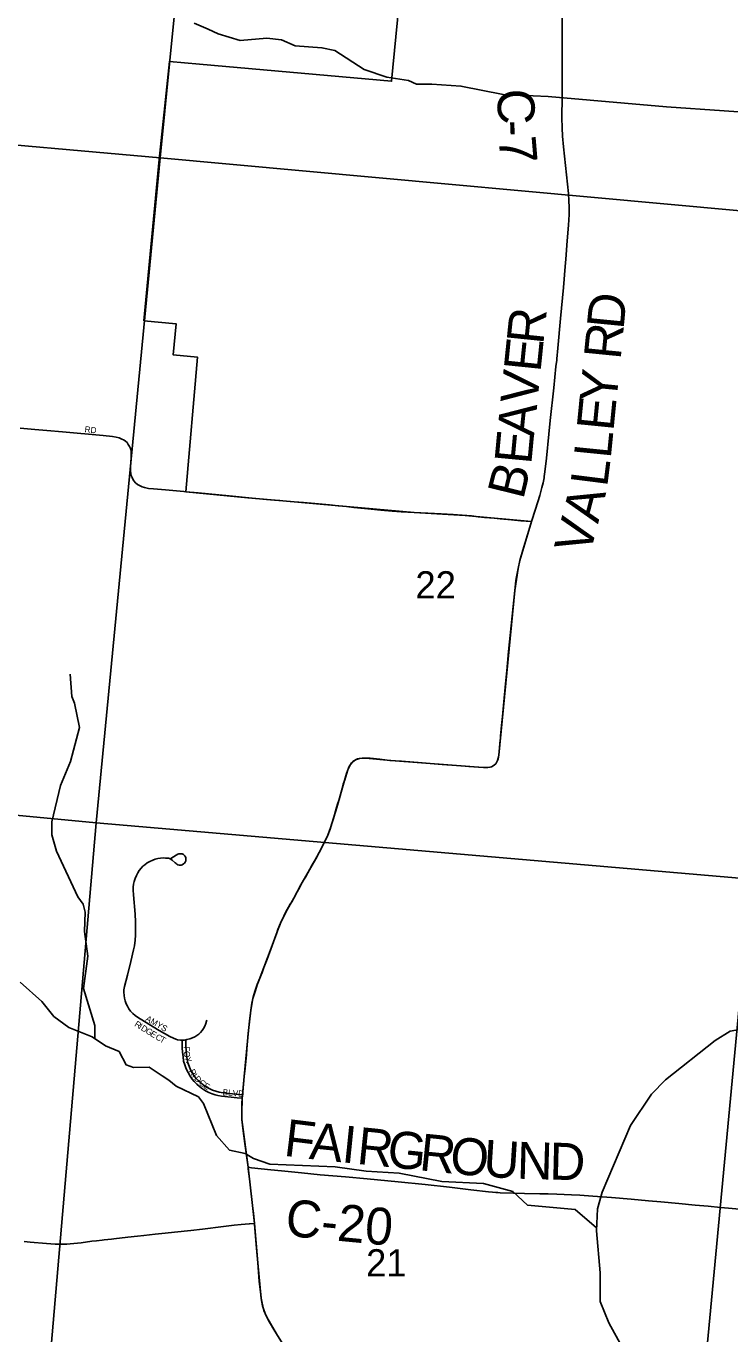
# Model space of a CAD drawing. Extents: x 1410790 to 1770854, y 448063 to 770588.
# Drawn here: x 1539019 to 1544730, y 635438 to 646042 of the extents above; entities that cross this region are included whole.
import ezdxf

# ---------------------------------------------------------------- set-up
doc = ezdxf.new("R2010")
doc.units = 0
for name, color, linetype in [('GM_X_City_Street', 7, 'Continuous'), ('GM_X_City_Street_Text', 7, 'Continuous'), ('GM_X_Corporation', 7, 'Continuous'), ('GM_X_County_Road', 7, 'Continuous'), ('GM_X_County_Road_Text', 7, 'Continuous'), ('GM_X_Minor_River', 7, 'Continuous'), ('GM_X_Section', 7, 'Continuous'), ('GM_X_Section_Text', 7, 'Continuous')]:
    doc.layers.add(name, color=color, linetype=linetype)

msp = doc.modelspace()

# ---------------------------------------------------------------- linework, layer by layer
at = {"layer": 'GM_X_City_Street'}
for points in [[(1538971, 642782), (1539088, 642771), (1539186, 642763), (1539314, 642752), (1539644, 642723), (1539719, 642714), (1539749, 642710), (1539775, 642703), (1539790, 642697), (1539815, 642685), (1539826, 642677), (1539838, 642665), (1539848, 642651), (1539858, 642634), (1539865, 642618), (1539870, 642602), (1539872, 642582), (1539872, 642548), (1539869, 642502), (1539867, 642470), (1539867, 642437), (1539869, 642412), (1539872, 642399), (1539878, 642381), (1539886, 642364), (1539893, 642354), (1539905, 642339), (1539922, 642325), (1539939, 642316), (1539959, 642306), (1539980, 642300), (1540012, 642294), (1540051, 642290), (1540149, 642281), (1540208, 642276), (1540299, 642268), (1540314, 642267)], [(1540314, 642267), (1540415, 642257), (1540666, 642233), (1540852, 642215), (1540970, 642204), (1541035, 642198), (1541077, 642195), (1541103, 642193), (1541193, 642186), (1541270, 642179), (1541332, 642173), (1541480, 642160), (1541550, 642153), (1541620, 642146), (1541679, 642140), (1541791, 642129), (1541897, 642118), (1541990, 642110), (1542063, 642104), (1542168, 642099), (1542279, 642092), (1542388, 642087), (1542484, 642082), (1542558, 642077), (1542634, 642070), (1542688, 642064), (1542739, 642059), (1542817, 642052), (1542866, 642047), (1542957, 642038), (1543035, 642032)], [(1540284, 637819), (1540271, 637820), (1540248, 637823), (1540233, 637827), (1540214, 637835), (1540185, 637850), (1540099, 637898), (1539978, 637970), (1539923, 638005), (1539904, 638018), (1539885, 638036), (1539867, 638055), (1539853, 638074), (1539841, 638094), (1539831, 638115), (1539823, 638137), (1539817, 638160), (1539813, 638182), (1539811, 638209), (1539812, 638218), (1539812, 638228), (1539817, 638254), (1539840, 638346), (1539868, 638458), (1539891, 638553), (1539897, 638585), (1539903, 638631), (1539906, 638670), (1539907, 638739), (1539907, 638778), (1539903, 638840), (1539889, 638999), (1539887, 639035), (1539887, 639049), (1539888, 639061), (1539891, 639084), (1539896, 639106), (1539904, 639131), (1539914, 639155), (1539925, 639176), (1539937, 639195), (1539951, 639213), (1539967, 639229), (1539982, 639242), (1540000, 639256), (1540023, 639269), (1540047, 639280), (1540065, 639286), (1540088, 639292), (1540110, 639295), (1540133, 639297), (1540150, 639296), (1540173, 639294), (1540182, 639292), (1540194, 639286), (1540205, 639279), (1540229, 639257), (1540236, 639251), (1540242, 639247), (1540251, 639242), (1540260, 639239), (1540268, 639238), (1540273, 639238), (1540276, 639239), (1540286, 639242), (1540297, 639249), (1540304, 639255), (1540310, 639263), (1540312, 639267), (1540314, 639272), (1540316, 639282), (1540316, 639291), (1540314, 639301), (1540310, 639310), (1540307, 639314), (1540304, 639318), (1540296, 639324), (1540290, 639327), (1540284, 639329), (1540278, 639330), (1540268, 639331), (1540258, 639330), (1540249, 639327), (1540237, 639320), (1540193, 639292)], [(1540314, 637822), (1540324, 637824), (1540346, 637830), (1540370, 637837), (1540387, 637846), (1540404, 637856), (1540420, 637869), (1540434, 637882), (1540447, 637897), (1540458, 637914), (1540469, 637934), (1540477, 637955), (1540482, 637974), (1540484, 637981)], [(1540284, 637819), (1540295, 637819), (1540303, 637820), (1540314, 637822)], [(1540773, 637348), (1540731, 637352), (1540682, 637357), (1540604, 637366), (1540575, 637371), (1540553, 637376), (1540528, 637384), (1540501, 637396), (1540474, 637409), (1540449, 637425), (1540426, 637443), (1540404, 637462), (1540383, 637483), (1540366, 637503), (1540349, 637527), (1540333, 637556), (1540317, 637588), (1540306, 637619), (1540297, 637650), (1540292, 637683), (1540288, 637722), (1540286, 637758), (1540284, 637819)], [(1540775, 637376), (1540727, 637381), (1540662, 637387), (1540619, 637392), (1540584, 637398), (1540559, 637405), (1540531, 637415), (1540504, 637427), (1540478, 637442), (1540456, 637456), (1540436, 637473), (1540414, 637493), (1540397, 637512), (1540381, 637533), (1540367, 637555), (1540354, 637578), (1540341, 637609), (1540332, 637636), (1540325, 637665), (1540320, 637694), (1540317, 637730), (1540316, 637775), (1540314, 637822)], [(1540871, 636333), (1540863, 636416), (1540859, 636455), (1540831, 636696), (1540822, 636775), (1540820, 636788)], [(1539002, 636186), (1539051, 636181), (1539185, 636171), (1539255, 636166), (1539286, 636165), (1539313, 636164), (1539348, 636165), (1539377, 636167), (1539465, 636177), (1539552, 636188), (1539591, 636193), (1539637, 636198), (1539653, 636200), (1539712, 636206), (1539731, 636208), (1539843, 636221), (1539923, 636230), (1539975, 636236), (1540067, 636246), (1540147, 636255), (1540222, 636263), (1540356, 636276), (1540450, 636287), (1540620, 636308), (1540708, 636318), (1540763, 636324), (1540828, 636330), (1540832, 636330), (1540871, 636333)], [(1541106, 635351), (1541038, 635459), (1540994, 635532), (1540972, 635572), (1540958, 635602), (1540947, 635632), (1540938, 635666), (1540929, 635708), (1540923, 635753), (1540911, 635861), (1540898, 636014), (1540885, 636161), (1540871, 636328), (1540871, 636333)]]:
    msp.add_lwpolyline(points, dxfattribs=at)
at = {"layer": 'GM_X_Corporation'}
msp.add_lwpolyline([(1542102, 646814), (1541985, 645595), (1540426, 645734), (1540182, 645756), (1540099, 644960), (1539974, 643653), (1540236, 643629), (1540213, 643376), (1540409, 643359), (1540314, 642267), (1540817, 642218), (1541103, 642193), (1541528, 642155), (1542168, 642099), (1542583, 642074), (1543121, 642025), (1543027, 641708), (1543012, 641644), (1542984, 641467), (1542854, 640131), (1542850, 640105), (1542845, 640088), (1542840, 640076), (1542830, 640061), (1542820, 640051), (1542809, 640043), (1542803, 640040), (1542795, 640037), (1542783, 640033), (1542758, 640031), (1542730, 640030), (1542690, 640033), (1541980, 640088), (1541772, 640107), (1541724, 640104), (1541693, 640093), (1541669, 640076), (1541651, 640055), (1541634, 640024), (1541620, 639981), (1541591, 639887), (1541540, 639706), (1541490, 639542), (1541467, 639483), (1541424, 639393), (1541370, 639291), (1541249, 639078), (1541192, 638972), (1541139, 638882), (1541077, 638757), (1541015, 638587), (1540910, 638308), (1540894, 638267), (1540879, 638223), (1540859, 638156), (1540841, 638063), (1540823, 637897), (1540789, 637525), (1540775, 637376), (1540773, 637348), (1540768, 637227), (1540770, 637175), (1540820, 636788), (1540859, 636455), (1540871, 636333), (1540898, 636014), (1540927, 635723), (1540939, 635662), (1540949, 635628), (1540972, 635574), (1541051, 635439), (1541157, 635268)], dxfattribs=at)
at = {"layer": 'GM_X_County_Road'}
for points in [[(1543223, 642391), (1543229, 642427), (1543242, 642538), (1543261, 642734), (1543272, 642845), (1543301, 643109), (1543319, 643282), (1543325, 643334), (1543326, 643344), (1543334, 643432), (1543356, 643671), (1543379, 643922), (1543393, 644092), (1543398, 644154), (1543410, 644301), (1543420, 644429), (1543425, 644514), (1543426, 644574), (1543424, 644626), (1543420, 644685), (1543380, 645064), (1543372, 645149), (1543368, 645217), (1543366, 645299), (1543368, 645469), (1543368, 645597), (1543368, 645742), (1543368, 645965), (1543368, 646194)], [(1543121, 642025), (1543153, 642125), (1543187, 642235), (1543205, 642301), (1543214, 642340), (1543222, 642379), (1543223, 642391)], [(1542999, 641577), (1543003, 641603), (1543012, 641644), (1543027, 641708), (1543051, 641793), (1543089, 641918), (1543121, 642025)], [(1543035, 642032), (1543121, 642025)], [(1540775, 637376), (1540777, 637401), (1540782, 637463), (1540789, 637525), (1540796, 637593), (1540806, 637701), (1540810, 637750), (1540821, 637874), (1540833, 637998), (1540841, 638063), (1540850, 638118), (1540862, 638168), (1540876, 638215), (1540895, 638271), (1540933, 638369), (1540948, 638409), (1540974, 638476), (1541015, 638587), (1541028, 638624), (1541050, 638682), (1541062, 638716), (1541074, 638746), (1541089, 638782), (1541109, 638824), (1541130, 638864), (1541148, 638899), (1541162, 638921), (1541174, 638941), (1541192, 638972), (1541205, 638995), (1541219, 639021), (1541229, 639041), (1541240, 639061), (1541249, 639078), (1541270, 639116), (1541285, 639141), (1541341, 639241), (1541364, 639281), (1541391, 639330), (1541430, 639405), (1541452, 639450), (1541467, 639483), (1541485, 639529), (1541501, 639576), (1541514, 639616), (1541539, 639705), (1541547, 639733), (1541558, 639771), (1541583, 639859), (1541593, 639894), (1541604, 639931), (1541627, 640003), (1541634, 640024), (1541641, 640039), (1541651, 640055), (1541660, 640068), (1541671, 640079), (1541684, 640088), (1541698, 640096), (1541709, 640100), (1541725, 640104), (1541747, 640107), (1541772, 640107), (1541811, 640105), (1541889, 640097), (1541971, 640088), (1542065, 640081), (1542232, 640069), (1542396, 640056), (1542549, 640044), (1542611, 640038), (1542693, 640032), (1542739, 640030), (1542766, 640031), (1542783, 640033), (1542796, 640037), (1542809, 640043), (1542820, 640051), (1542830, 640061), (1542840, 640076), (1542845, 640088), (1542849, 640101), (1542854, 640131), (1542866, 640252), (1542868, 640265), (1542870, 640285), (1542878, 640370), (1542885, 640445), (1542893, 640533), (1542909, 640709), (1542920, 640814), (1542935, 640971), (1542963, 641258), (1542984, 641467), (1542994, 641548), (1542999, 641577)], [(1540820, 636788), (1540794, 636982), (1540780, 637083), (1540770, 637175), (1540768, 637233), (1540770, 637302), (1540773, 637348)], [(1540773, 637348), (1540775, 637365), (1540775, 637376)], [(1540820, 636788), (1540848, 636785), (1540925, 636776), (1541006, 636767), (1541092, 636759), (1541253, 636743), (1541404, 636728), (1541610, 636710), (1541786, 636694), (1542038, 636671), (1542256, 636649), (1542454, 636626), (1542628, 636606), (1542772, 636589), (1542804, 636586), (1542831, 636584), (1542847, 636583), (1542867, 636582), (1542975, 636578), (1543064, 636576), (1543189, 636573), (1543255, 636572), (1543326, 636570), (1543385, 636568), (1543444, 636565), (1543513, 636561), (1543618, 636553), (1543771, 636542), (1543928, 636529), (1544071, 636517), (1544170, 636508), (1544316, 636494), (1544450, 636482), (1544555, 636472), (1544655, 636463), (1544718, 636458), (1544839, 636447)]]:
    msp.add_lwpolyline(points, dxfattribs=at)
at = {"layer": 'GM_X_Minor_River'}
for points in [[(1545151, 645322), (1544215, 645388), (1543256, 645471), (1542891, 645487), (1542548, 645556), (1542312, 645571), (1542188, 645573), (1542123, 645601), (1541945, 645628), (1541762, 645690), (1541525, 645845), (1541419, 645867), (1541203, 645884), (1541090, 645932), (1540972, 645945), (1540755, 645927), (1540578, 645981), (1540496, 646018), (1540383, 646067)], [(1539576, 637831), (1539575, 637938), (1539483, 638237), (1539518, 638501), (1539493, 638700), (1539499, 638858), (1539482, 638921), (1539439, 638982), (1539264, 639351), (1539226, 639484), (1539226, 639590), (1539298, 639884), (1539380, 640078), (1539451, 640355), (1539411, 640551), (1539390, 640607), (1539375, 640786)], [(1543695, 636586), (1543924, 637126), (1544095, 637381), (1544207, 637497), (1544610, 637817), (1544732, 637892), (1545083, 637955), (1545136, 637982), (1545263, 638033), (1545454, 638079), (1545628, 638164), (1545827, 638171), (1546018, 638215), (1546253, 638463), (1546475, 638653), (1546559, 638769), (1546636, 638934), (1546693, 639004), (1546737, 639064)], [(1543648, 636298), (1543474, 636446), (1543088, 636482), (1542970, 636593), (1542731, 636657), (1542393, 636674), (1542046, 636740), (1541778, 636756), (1541526, 636791), (1540996, 636815), (1540864, 636860), (1540797, 636899), (1540669, 636928), (1540564, 637047), (1540458, 637306), (1540417, 637359), (1540235, 637445), (1540176, 637496), (1540124, 637531), (1540017, 637600), (1539891, 637597), (1539831, 637618), (1539773, 637726), (1539662, 637774), (1539555, 637845), (1539365, 637923), (1539244, 638010), (1539146, 638132), (1538971, 638290)], [(1544778, 633372), (1544693, 633668), (1544618, 633842), (1544596, 633903), (1544465, 634191), (1544144, 634809), (1543749, 635528), (1543678, 635700), (1543677, 635932), (1543647, 636274), (1543655, 636452), (1543695, 636586)]]:
    msp.add_lwpolyline(points, dxfattribs=at)
at = {"layer": 'GM_X_Section'}
for points in [[(1540640, 650340), (1540107, 644975), (1534609, 645460), (1535137, 650861)], [(1545893, 649807), (1545379, 644493), (1540107, 644975), (1540640, 650340)], [(1534609, 645460), (1540107, 644975), (1539588, 639582), (1534160, 640098)], [(1545379, 644493), (1544904, 639126), (1539588, 639582), (1540107, 644975)], [(1539588, 639582), (1539127, 634235), (1533718, 634783), (1534160, 640098)], [(1544904, 639126), (1544400, 633790), (1539127, 634235), (1539588, 639582)], [(1550230, 638667), (1549720, 633308), (1544400, 633790), (1544904, 639126)]]:
    msp.add_lwpolyline(points, close=True, dxfattribs=at)

# ---------------------------------------------------------------- texts
at = {"layer": 'GM_X_City_Street_Text'}
for s, rotation, p in [('RD', 353.994, (1539491, 642749)), ('AMYS', 330.2545, (1539983, 637979)), ('R', 327.7179, (1539893, 637937)), ('I', 327.7252, (1539927, 637916)), ('D', 327.7278, (1539945, 637904)), ('G', 327.9365, (1539983, 637881)), ('E', 328.575, (1540021, 637857)), ('C', 329.6573, (1540063, 637831)), ('T', 330.6963, (1540098, 637811)), ('F', 270.4508, (1540296, 637769)), ('O', 276.2886, (1540296, 637728)), ('X', 288.9901, (1540304, 637672)), ('R', 296.0654, (1540339, 637570)), ('I', 307.3691, (1540362, 637525)), ('D', 313.0645, (1540379, 637503)), ('G', 321.2178, (1540415, 637466)), ('E', 326.2367, (1540453, 637436)), ('BLVD', 355.4885, (1540612, 637373))]:
    msp.add_text(s, height=50, rotation=rotation, dxfattribs=at).set_placement(p)
at = {"layer": 'GM_X_County_Road_Text'}
for s, rotation, p in [('C', 270.3318, (1542845, 645534)), ('-', 272.3364, (1542847, 645276)), ('7', 274.7736, (1542853, 645139)), ('D', 84.3689, (1543867, 643577)), ('R', 84.1783, (1543216, 643455)), ('R', 84.3667, (1543843, 643332)), ('E', 84.1785, (1543193, 643231)), ('V', 84.1789, (1543166, 642969)), ('Y', 84.366, (1543808, 642977)), ('A', 84.1759, (1543140, 642706)), ('E', 84.3535, (1543785, 642753)), ('E', 84.5977, (1543118, 642483)), ('L', 84.2905, (1543763, 642530)), ('B', 76.1663, (1543052, 642197)), ('L', 82.8535, (1543734, 642299)), ('A', 75.4013, (1543660, 642002)), ('V', 75.1765, (1543592, 641745)), ('F', 353.0315, (1541103, 636883)), ('A', 354.0041, (1541310, 636857)), ('I', 354.1577, (1541573, 636830)), ('R', 354.162, (1541696, 636817)), ('G', 354.1615, (1541941, 636792)), ('R', 354.163, (1542203, 636765)), ('O', 354.3915, (1542450, 636740)), ('U', 356.3698, (1542724, 636713)), ('N', 358.3936, (1542999, 636696)), ('D', 358.6028, (1543264, 636689)), ('C-20', 354.5278, (1541115, 636234))]:
    msp.add_text(s, height=300, rotation=rotation, dxfattribs=at).set_placement(p)
at = {"layer": 'GM_X_Section_Text'}
for s, p in [('22', (1542178, 641401)), ('21', (1541778, 635903))]:
    msp.add_text(s, height=221, rotation=0, dxfattribs=at).set_placement(p)

doc.saveas('drawing.dxf')
